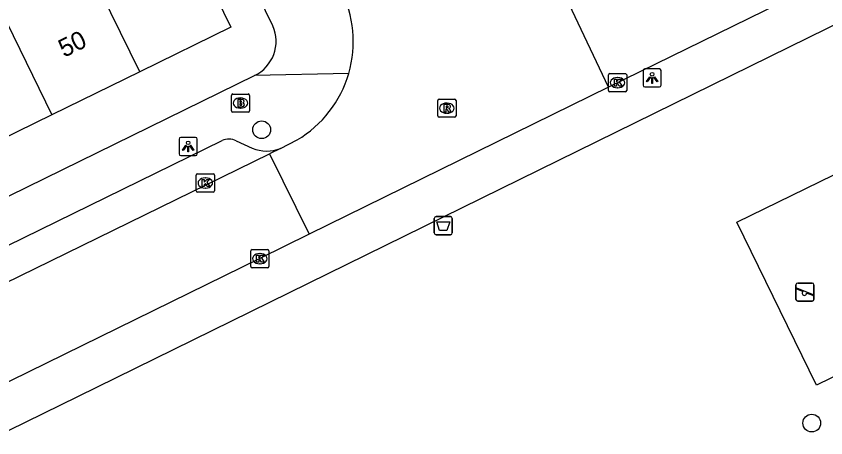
# Model space of a CAD drawing. Extents: x 160457 to 162082, y 388340 to 389736.
# Drawn here: x 161503.26 to 161547.86, y 388515.9 to 388539.13 of the extents above; entities that cross this region are included whole.
import ezdxf

# ---------------------------------------------------------------- set-up
doc = ezdxf.new("R2010")
doc.units = 0
for name, color, linetype in [('IMGEO_Afvalbak', 7, 'Continuous'), ('IMGEO_Boom', 7, 'Continuous'), ('IMGEO_Brandkraan', 7, 'Continuous'), ('IMGEO_Groenvoorziening', 7, 'Continuous'), ('IMGEO_Kolk', 7, 'Continuous'), ('IMGEO_Lichtpunt', 7, 'Continuous'), ('IMGEO_Pand', 7, 'Continuous'), ('IMGEO_Pand_nummerreeks', 7, 'Continuous'), ('IMGEO_Rijbaan_lokaal_open', 7, 'Continuous'), ('IMGEO_Rioolput', 7, 'Continuous'), ('IMGEO_Speelvoorziening', 7, 'Continuous'), ('IMGEO_Voetpad_open', 7, 'Continuous')]:
    doc.layers.add(name, color=color, linetype=linetype)

msp = doc.modelspace()

# ---------------------------------------------------------------- linework, layer by layer
at = {"layer": 'IMGEO_Afvalbak'}
for p, q in [((161526.291, 388527.184), (161526.291, 388527.984)), ((161526.291, 388527.984), (161526.291, 388527.184)), ((161526.391, 388528.084), (161527.181, 388528.084)), ((161527.181, 388528.084), (161526.391, 388528.084)), ((161527.281, 388527.984), (161527.281, 388527.184)), ((161527.281, 388527.184), (161527.281, 388527.984)), ((161527.181, 388527.084), (161526.391, 388527.084)), ((161526.391, 388527.084), (161527.181, 388527.084))]:
    msp.add_line(p, q, dxfattribs=at)
msp.add_lwpolyline([(161526.434, 388527.798), (161527.138, 388527.798), (161526.989, 388527.328), (161526.583, 388527.328), (161526.434, 388527.798)], dxfattribs=at)
for centre, start, end in [((161526.391, 388527.984), 90, 180), ((161526.391, 388527.984), 90, 180), ((161527.181, 388527.984), 0, 90), ((161527.181, 388527.984), 360, 90), ((161526.391, 388527.184), 180, 270), ((161526.391, 388527.184), 180, 270), ((161527.181, 388527.184), 270, 0), ((161527.181, 388527.184), 270, 0)]:
    msp.add_arc(centre, 0.1, start, end, dxfattribs=at)
at = {"layer": 'IMGEO_Boom'}
for centre in [(161516.782, 388532.868), (161547.082, 388516.709)]:
    msp.add_circle(centre, 0.489, dxfattribs=at)
at = {"layer": 'IMGEO_Brandkraan'}
for p, q in [((161515.112, 388533.913), (161515.112, 388534.765)), ((161515.187, 388534.839), (161516.039, 388534.839)), ((161515.6, 388534.619), (161515.625, 388534.619)), ((161516.113, 388534.765), (161516.113, 388533.913)), ((161516.039, 388533.839), (161515.187, 388533.839)), ((161515.623, 388534.059), (161515.598, 388534.059))]:
    msp.add_line(p, q, dxfattribs=at)
for points in [[(161515.112, 388533.913), (161515.112, 388534.765)], [(161515.187, 388534.839), (161516.039, 388534.839)], [(161516.113, 388534.765), (161516.113, 388533.913)], [(161515.46, 388534.539), (161515.46, 388534.139), (161515.673, 388534.139)], [(161515.691, 388534.539), (161515.46, 388534.539)], [(161515.639, 388534.458), (161515.585, 388534.458), (161515.585, 388534.382)], [(161515.585, 388534.382), (161515.638, 388534.382)], [(161515.647, 388534.306), (161515.585, 388534.306), (161515.585, 388534.225)], [(161515.585, 388534.225), (161515.647, 388534.225)], [(161516.039, 388533.839), (161515.187, 388533.839)]]:
    msp.add_lwpolyline(points, dxfattribs=at)
for centre, radius, start, end in [((161515.189, 388534.763), 0.0765, 91.552, 178.448), ((161515.189, 388534.763), 0.0765, 91.552, 178.448), ((161516.037, 388534.763), 0.0765, 1.552, 88.448), ((161516.037, 388534.763), 0.0765, 1.552, 88.448), ((161515.64, 388534.42), 0.0379, 267.8285, 90.9355), ((161515.648, 388534.265), 0.0404, 269.8759, 90.5077), ((161515.679, 388534.39), 0.251, 268.6676, 293.5347), ((161515.695, 388534.394), 0.145, 59.4692, 91.5367), ((161515.72, 388534.441), 0.0922, 285.5137, 58.1501), ((161515.725, 388534.249), 0.105, 301.3115, 78.989), ((161515.189, 388533.915), 0.0765, 181.552, 268.448), ((161515.189, 388533.915), 0.0765, 181.552, 268.448), ((161516.037, 388533.915), 0.0765, 271.552, 358.448), ((161516.037, 388533.915), 0.0765, 271.552, 358.448)]:
    msp.add_arc(centre, radius, start, end, dxfattribs=at)
for centre, major_axis, ratio, start_param, end_param in [((161515.599, 388534.339), (-0.387, 0.002), 0.722429, 4.712389, 7.853982), ((161515.624, 388534.339), (-0.39, 0.002), 0.717154, 1.570796, 4.712389)]:
    msp.add_ellipse(centre, major_axis=major_axis, ratio=ratio, start_param=start_param, end_param=end_param, dxfattribs=at)
at = {"layer": 'IMGEO_Groenvoorziening'}
msp.add_lwpolyline([(161542.954, 388527.781), (161565.752, 388538.905), (161570.138, 388529.918), (161547.339, 388518.793), (161542.954, 388527.781)], dxfattribs=at)
at = {"layer": 'IMGEO_Kolk'}
for p, q in [((161535.962, 388535.962), (161536.814, 388535.962)), ((161535.887, 388535.036), (161535.887, 388535.888)), ((161536.375, 388535.742), (161536.4, 388535.742)), ((161536.888, 388535.888), (161536.888, 388535.036)), ((161536.398, 388535.182), (161536.373, 388535.182)), ((161536.814, 388534.962), (161535.962, 388534.962)), ((161513.178, 388529.511), (161513.178, 388530.363)), ((161513.253, 388530.437), (161514.105, 388530.437)), ((161513.666, 388530.217), (161513.691, 388530.217)), ((161514.179, 388530.363), (161514.179, 388529.511)), ((161514.105, 388529.437), (161513.253, 388529.437)), ((161513.689, 388529.657), (161513.664, 388529.657)), ((161516.18, 388525.341), (161516.18, 388526.193)), ((161516.255, 388526.267), (161517.107, 388526.267)), ((161517.181, 388526.193), (161517.181, 388525.341)), ((161516.668, 388526.047), (161516.693, 388526.047)), ((161517.107, 388525.267), (161516.255, 388525.267)), ((161516.691, 388525.487), (161516.666, 388525.487))]:
    msp.add_line(p, q, dxfattribs=at)
for points in [[(161535.962, 388535.962), (161536.814, 388535.962)], [(161535.887, 388535.036), (161535.887, 388535.888)], [(161536.208, 388535.662), (161536.331, 388535.662), (161536.331, 388535.511), (161536.461, 388535.662), (161536.625, 388535.662), (161536.479, 388535.511), (161536.632, 388535.262), (161536.48, 388535.262), (161536.395, 388535.426), (161536.331, 388535.359), (161536.331, 388535.262), (161536.208, 388535.262), (161536.208, 388535.662)], [(161536.888, 388535.888), (161536.888, 388535.036)], [(161536.814, 388534.962), (161535.962, 388534.962)], [(161513.178, 388529.511), (161513.178, 388530.363)], [(161513.253, 388530.437), (161514.105, 388530.437)], [(161514.179, 388530.363), (161514.179, 388529.511)], [(161513.499, 388530.137), (161513.622, 388530.137), (161513.622, 388529.986), (161513.752, 388530.137), (161513.916, 388530.137), (161513.77, 388529.986), (161513.923, 388529.737), (161513.771, 388529.737), (161513.686, 388529.901), (161513.622, 388529.834), (161513.622, 388529.737), (161513.499, 388529.737), (161513.499, 388530.137)], [(161514.105, 388529.437), (161513.253, 388529.437)], [(161516.18, 388525.341), (161516.18, 388526.193)], [(161516.255, 388526.267), (161517.107, 388526.267)], [(161517.181, 388526.193), (161517.181, 388525.341)], [(161516.501, 388525.967), (161516.624, 388525.967), (161516.624, 388525.816), (161516.754, 388525.967), (161516.918, 388525.967), (161516.772, 388525.816), (161516.925, 388525.567), (161516.773, 388525.567), (161516.688, 388525.731), (161516.624, 388525.664), (161516.624, 388525.567), (161516.501, 388525.567), (161516.501, 388525.967)], [(161517.107, 388525.267), (161516.255, 388525.267)]]:
    msp.add_lwpolyline(points, dxfattribs=at)
for centre, start, end in [((161535.964, 388535.886), 91.552, 178.448), ((161535.964, 388535.886), 91.552, 178.448), ((161536.812, 388535.886), 1.552, 88.448), ((161536.812, 388535.886), 1.552, 88.448), ((161535.964, 388535.038), 181.552, 268.448), ((161535.964, 388535.038), 181.552, 268.448), ((161536.812, 388535.038), 271.552, 358.448), ((161536.812, 388535.038), 271.552, 358.448), ((161513.255, 388530.361), 91.552, 178.448), ((161513.255, 388530.361), 91.552, 178.448), ((161514.103, 388530.361), 1.552, 88.448), ((161514.103, 388530.361), 1.552, 88.448), ((161513.255, 388529.513), 181.552, 268.448), ((161513.255, 388529.513), 181.552, 268.448), ((161514.103, 388529.513), 271.552, 358.448), ((161514.103, 388529.513), 271.552, 358.448), ((161516.257, 388526.191), 91.552, 178.448), ((161516.257, 388526.191), 91.552, 178.448), ((161517.105, 388526.191), 1.552, 88.448), ((161517.105, 388526.191), 1.552, 88.448), ((161516.257, 388525.343), 181.552, 268.448), ((161516.257, 388525.343), 181.552, 268.448), ((161517.105, 388525.343), 271.552, 358.448), ((161517.105, 388525.343), 271.552, 358.448)]:
    msp.add_arc(centre, 0.0765, start, end, dxfattribs=at)
for centre, major_axis, ratio, start_param, end_param in [((161536.374, 388535.462), (-0.387, 0.002), 0.722429, 4.712389, 7.853982), ((161536.399, 388535.462), (-0.39, 0.002), 0.717154, 1.570796, 4.712389), ((161513.665, 388529.937), (-0.387, 0.002), 0.722429, 4.712389, 7.853982), ((161513.69, 388529.937), (-0.39, 0.002), 0.717154, 1.570796, 4.712389), ((161516.667, 388525.767), (-0.387, 0.002), 0.722429, 4.712389, 7.853982), ((161516.692, 388525.767), (-0.39, 0.002), 0.717154, 1.570796, 4.712389)]:
    msp.add_ellipse(centre, major_axis=major_axis, ratio=ratio, start_param=start_param, end_param=end_param, dxfattribs=at)
at = {"layer": 'IMGEO_Lichtpunt'}
for p, q in [((161537.789, 388536.128), (161537.789, 388535.321)), ((161537.789, 388536.128), (161537.789, 388535.321)), ((161538.691, 388536.223), (161537.883, 388536.223)), ((161538.691, 388536.223), (161537.883, 388536.223)), ((161538.785, 388535.321), (161538.785, 388536.128)), ((161538.785, 388535.321), (161538.785, 388536.128)), ((161537.883, 388535.227), (161538.691, 388535.227)), ((161537.883, 388535.227), (161538.691, 388535.227)), ((161513.137, 388532.446), (161512.329, 388532.446)), ((161513.137, 388532.446), (161512.329, 388532.446)), ((161512.235, 388532.351), (161512.235, 388531.544)), ((161512.235, 388532.351), (161512.235, 388531.544)), ((161513.231, 388531.544), (161513.231, 388532.351)), ((161513.231, 388531.544), (161513.231, 388532.351)), ((161512.329, 388531.45), (161513.137, 388531.45)), ((161512.329, 388531.45), (161513.137, 388531.45))]:
    msp.add_line(p, q, dxfattribs=at)
for points in [[(161538.163, 388535.792), (161538.202, 388535.764), (161538.014, 388535.502), (161537.976, 388535.529), (161538.163, 388535.792)], [(161538.265, 388535.744), (161538.312, 388535.744), (161538.312, 388535.422), (161538.265, 388535.422), (161538.265, 388535.744)], [(161538.375, 388535.764), (161538.413, 388535.791), (161538.6, 388535.529), (161538.561, 388535.501), (161538.375, 388535.764)], [(161512.609, 388532.015), (161512.648, 388531.987), (161512.46, 388531.725), (161512.422, 388531.752), (161512.609, 388532.015)], [(161512.711, 388531.967), (161512.758, 388531.967), (161512.758, 388531.645), (161512.711, 388531.645), (161512.711, 388531.967)], [(161512.821, 388531.987), (161512.859, 388532.014), (161513.046, 388531.752), (161513.007, 388531.724), (161512.821, 388531.987)]]:
    msp.add_lwpolyline(points, dxfattribs=at)
for centre in [(161538.288, 388535.926), (161512.734, 388532.149)]:
    msp.add_circle(centre, 0.0994, dxfattribs=at)
for centre, start, end in [((161537.883, 388536.128), 90, 180), ((161537.883, 388536.128), 90, 180), ((161538.691, 388536.128), 0, 90), ((161538.691, 388536.128), 0, 90), ((161537.883, 388535.321), 180, 270), ((161537.883, 388535.321), 180, 270), ((161538.691, 388535.321), 270, 0), ((161538.691, 388535.321), 270, 360), ((161512.329, 388532.351), 90, 180), ((161512.329, 388532.351), 90, 180), ((161513.137, 388532.351), 0, 90), ((161513.137, 388532.351), 0, 90), ((161512.329, 388531.544), 180, 270), ((161512.329, 388531.544), 180, 270), ((161513.137, 388531.544), 270, 0), ((161513.137, 388531.544), 270, 360)]:
    msp.add_arc(centre, 0.0946, start, end, dxfattribs=at)
at = {"layer": 'IMGEO_Pand'}
for points in [[(161504.731, 388546.95), (161504.596, 388547.226), (161509.634, 388549.69), (161511.006, 388546.874), (161515.082, 388538.517), (161510.069, 388536.065)], [(161510.069, 388536.065), (161504.731, 388546.95)], [(161499.893, 388544.59), (161505.218, 388533.693)], [(161510.069, 388536.065), (161505.218, 388533.693)], [(161505.218, 388533.693), (161500.368, 388531.321)]]:
    msp.add_lwpolyline(points, dxfattribs=at)
at = {"layer": 'IMGEO_Rijbaan_lokaal_open'}
for points in [[(161586.376, 388559.899), (161582.714, 388558.135), (161568.762, 388551.317), (161553.928, 388544.064), (161535.879, 388535.215)], [(161535.879, 388535.215), (161533.717, 388539.791)], [(161535.879, 388535.215), (161519.406, 388527.111)], [(161517.823, 388531.836), (161518.734, 388532.311)], [(161470.83, 388508.878), (161500, 388523.129), (161517.216, 388531.539)], [(161517.823, 388531.836), (161517.216, 388531.539)], [(161517.216, 388531.539), (161519.406, 388527.111)], [(161519.406, 388527.111), (161516.676, 388525.768), (161500, 388517.612), (161482.962, 388509.292), (161468.597, 388502.224), (161464.037, 388500), (161458.843, 388497.467), (161457.352, 388496.622)]]:
    msp.add_lwpolyline(points, dxfattribs=at)
for centre, radius, start, end in [((161515.549, 388537.721), 6.279, 343.8193, 27.1469), ((161515.547, 388537.726), 6.283, 300.4813, 343.7818)]:
    msp.add_arc(centre, radius, start, end, dxfattribs=at)
at = {"layer": 'IMGEO_Rioolput'}
for p, q in [((161526.486, 388533.629), (161526.486, 388534.481)), ((161526.561, 388534.555), (161527.413, 388534.555)), ((161526.974, 388534.335), (161526.999, 388534.335)), ((161527.487, 388534.481), (161527.487, 388533.629)), ((161526.997, 388533.775), (161526.972, 388533.775)), ((161527.413, 388533.555), (161526.561, 388533.555))]:
    msp.add_line(p, q, dxfattribs=at)
for points in [[(161526.486, 388533.629), (161526.486, 388534.481)], [(161526.561, 388534.555), (161527.413, 388534.555)], [(161527.075, 388534.253), (161526.823, 388534.255), (161526.823, 388533.855)], [(161527.001, 388534.174), (161526.947, 388534.174), (161526.947, 388534.093)], [(161527.487, 388534.481), (161527.487, 388533.629)], [(161526.823, 388533.855), (161526.947, 388533.855), (161526.947, 388534.017), (161526.958, 388534.017)], [(161526.947, 388534.093), (161526.999, 388534.093)], [(161527.005, 388533.988), (161527.076, 388533.855), (161527.216, 388533.855), (161527.151, 388533.981)], [(161527.413, 388533.555), (161526.561, 388533.555)]]:
    msp.add_lwpolyline(points, dxfattribs=at)
for centre, radius, start, end in [((161526.563, 388534.479), 0.0765, 91.552, 178.448), ((161526.563, 388534.479), 0.0765, 91.552, 178.448), ((161527.007, 388534.078), 0.0964, 77.0061, 93.1865), ((161527.021, 388534.135), 0.0378, 276.6634, 79.6772), ((161527.074, 388534.143), 0.109, 350.3612, 89.416), ((161527.411, 388534.479), 0.0765, 1.552, 88.448), ((161527.411, 388534.479), 0.0765, 1.552, 88.448), ((161526.957, 388533.964), 0.0533, 26.0293, 88.6989), ((161526.983, 388534.282), 0.19, 274.7715, 282.9687), ((161527.072, 388534.143), 0.112, 277.5842, 350.9817), ((161527.056, 388533.928), 0.108, 29.5134, 73.7905), ((161526.563, 388533.631), 0.0765, 181.552, 268.448), ((161526.563, 388533.631), 0.0765, 181.552, 268.448), ((161527.411, 388533.631), 0.0765, 271.552, 358.448), ((161527.411, 388533.631), 0.0765, 271.552, 358.448)]:
    msp.add_arc(centre, radius, start, end, dxfattribs=at)
for centre, major_axis, ratio, start_param, end_param in [((161526.973, 388534.055), (-0.387, 0.002), 0.722429, 4.712389, 7.853982), ((161526.998, 388534.055), (-0.39, 0.002), 0.717154, 1.570796, 4.712389)]:
    msp.add_ellipse(centre, major_axis=major_axis, ratio=ratio, start_param=start_param, end_param=end_param, dxfattribs=at)
at = {"layer": 'IMGEO_Speelvoorziening'}
for p, q in [((161546.313, 388524.427), (161547.103, 388524.427)), ((161547.103, 388524.427), (161546.313, 388524.427)), ((161546.213, 388523.527), (161546.213, 388524.327)), ((161546.213, 388524.327), (161546.213, 388523.527)), ((161546.596, 388523.955), (161546.257, 388524.092)), ((161546.282, 388524.152), (161547.158, 388523.799)), ((161547.203, 388524.327), (161547.203, 388523.527)), ((161547.203, 388523.527), (161547.203, 388524.327)), ((161547.134, 388523.739), (161546.794, 388523.876)), ((161547.103, 388523.427), (161546.313, 388523.427)), ((161546.313, 388523.427), (161547.103, 388523.427))]:
    msp.add_line(p, q, dxfattribs=at)
for centre, radius, start, end in [((161546.313, 388524.327), 0.1, 90, 180), ((161546.313, 388524.327), 0.1, 90, 180), ((161547.103, 388524.327), 0.1, 0, 90), ((161547.103, 388524.327), 0.1, 360, 90), ((161546.27, 388524.122), 0.0327, 68.078, 248.078), ((161546.675, 388523.865), 0.12, 130.9928, 5.1632), ((161546.313, 388523.527), 0.1, 180, 270), ((161546.313, 388523.527), 0.1, 180, 270), ((161547.103, 388523.527), 0.1, 270, 0), ((161547.103, 388523.527), 0.1, 270, 0), ((161547.146, 388523.769), 0.0327, 248.078, 68.078)]:
    msp.add_arc(centre, radius, start, end, dxfattribs=at)
at = {"layer": 'IMGEO_Voetpad_open'}
for points in [[(161517.398, 388538.595), (161516.996, 388539.414), (161513.109, 388547.338), (161506.279, 388561.254)], [(161472.342, 388501.316), (161500, 388514.916), (161506.65, 388518.184), (161554.308, 388541.602), (161568.602, 388548.586), (161583.909, 388556.036)], [(161521.58, 388535.971), (161516.378, 388535.852)], [(161476.396, 388516.284), (161500, 388527.836), (161516.378, 388535.852)], [(161470.049, 388510.476), (161500, 388525.129), (161514.605, 388532.274)], [(161515.373, 388532.252), (161516.267, 388531.847)]]:
    msp.add_lwpolyline(points, dxfattribs=at)
for centre, radius, start, end in [((161515.489, 388537.744), 2.09, 295.1744, 24.0297), ((161514.969, 388531.551), 0.809, 60.0042, 116.7141), ((161517.059, 388533.864), 2.167, 248.5514, 290.6385)]:
    msp.add_arc(centre, radius, start, end, dxfattribs=at)

# ---------------------------------------------------------------- texts
at = {"layer": 'IMGEO_Pand_nummerreeks'}
msp.add_text('50', height=1, rotation=26.0616, dxfattribs=at).set_placement((161505.898, 388536.83))

doc.saveas('drawing.dxf')
